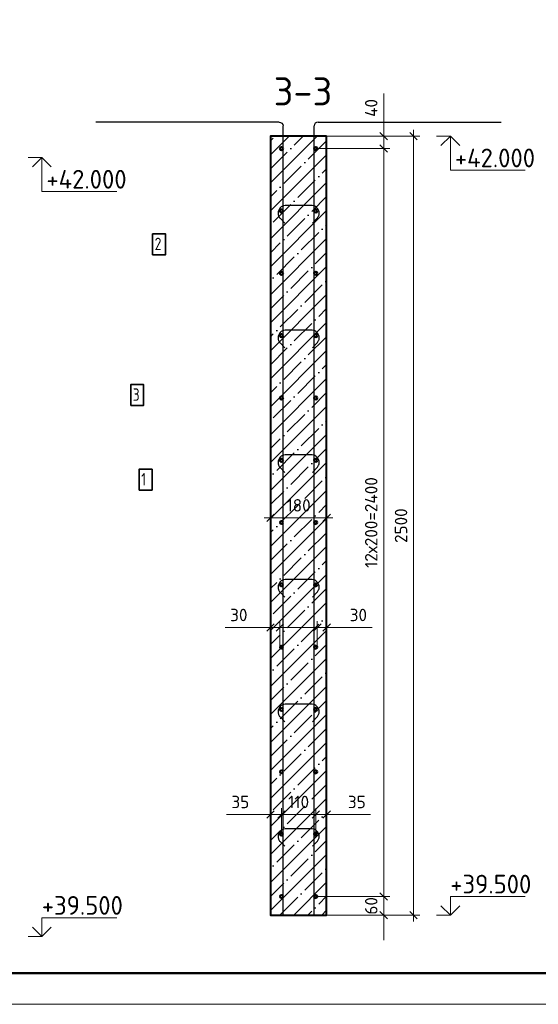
# Model space of a CAD drawing. Header units: millimetres. Extents: x -49773 to 2322955, y -3321 to 58485.
# Tile 569 of 580: x 2271933 to 2280252, y 6225 to 22022. Entities that reach past the tile are written whole.
import ezdxf

# ---------------------------------------------------------------- set-up
doc = ezdxf.new("R2010")
doc.units = ezdxf.units.MM
doc.header["$PDMODE"] = 65
for name, color, linetype, lineweight in [('Standard', 7, 'Continuous', 25), ('Арм.стержн. вертикальными 1', 22, 'Continuous', 35), ('Арм.стержн. Доп. арматура', 180, 'Continuous', 35), ('Арм.стержн.горизонт. 1', 180, 'Continuous', 35), ('Высотная отметки_ общее', 7, 'Continuous', 13), ('Основная', 7, 'Continuous', 40), ('СПДС_РАЗМЕРЫ', 152, 'Continuous', 25)]:
    doc.layers.add(name, color=color, linetype=linetype, lineweight=lineweight)
doc.layers.add('Арм.стержн.Стяжки', color=7, linetype='Continuous', lineweight=35, true_color=0x501e0f)
doc.styles.add('ISOCPEUR', font='txt')
doc.dimstyles.new('__________2', dxfattribs={"dimtxt": 250, "dimasz": 200, "dimexe": 0, "dimexo": 0, "dimgap": 100, "dimtad": 1, "dimdec": 0, "dimrnd": 1, "dimzin": 12, "dimdsep": 46, "dimtxsty": 'ISOCPEUR', "dimblk": 'ALL_ML_STRICH', "dimblk1": 'ALL_ML_STRICH', "dimblk2": 'ALL_ML_STRICH', "dimsah": 1, "dimcen": 0, "dimclrd": 7, "dimclre": 7, "dimclrt": 7, "dimadec": 0, "dimazin": 0, "dimtfac": 1, "dimtdec": 0, "dimtmove": 1, "dimatfit": 3, "dimfxl": 0, "dimtzin": 0, "dimlwd": 0, "dimlwe": 13, "dimarcsym": 0})

# ---------------------------------------------------------------- blocks, each defined once
blk = doc.blocks.new('ALL_ML_STRICH')
at = {"color": 0, "linetype": 'ByBlock', "lineweight": -2}
for p, q in [((-1, 0), (0.5, 0)), ((-0.3, -0.3), (0.3, 0.3)), ((0, -0.5), (0, 0.5))]:
    blk.add_line(p, q, dxfattribs=at)
blk = doc.blocks.new('*D1144')
at = {"layer": 'Defpoints', "color": 0}
for p in [(2275957, 9271), (2275957, 8942), (2276132, 8954)]:
    blk.add_point(p, dxfattribs=at)
at = {"layer": 'СПДС_РАЗМЕРЫ', "color": 7, "lineweight": 0}
for p, q in [((2275957, 9271), (2275253, 9271)), ((2275757, 9271), (2275557, 9271)), ((2276132, 9271), (2275957, 9271)), ((2276332, 9271), (2276532, 9271))]:
    blk.add_line(p, q, dxfattribs=at)
at = {"layer": 'СПДС_РАЗМЕРЫ', "color": 7, "lineweight": 13}
for p, q in [((2275957, 8942), (2275957, 9271)), ((2276132, 8954), (2276132, 9271))]:
    blk.add_line(p, q, dxfattribs=at)
at = {"layer": 'СПДС_РАЗМЕРЫ', "color": 7, "lineweight": 0, "xscale": 200, "yscale": 200, "zscale": 200}
blk.add_blockref('ALL_ML_STRICH', (2275957, 9271), dxfattribs=at)
at = {"layer": 'СПДС_РАЗМЕРЫ', "color": 7, "lineweight": 0, "xscale": 200, "yscale": 200, "zscale": 200, "rotation": 180}
blk.add_blockref('ALL_ML_STRICH', (2276132, 9271), dxfattribs=at)
at = {"layer": 'СПДС_РАЗМЕРЫ', "color": 7, "insert": (2275473, 9471), "char_height": 200, "attachment_point": 5, "style": 'ISOCPEUR'}
blk.add_mtext('35', dxfattribs=at)
blk = doc.blocks.new('*D1145')
at = {"layer": 'Defpoints', "color": 0}
for p in [(2276857, 9271), (2276682, 8954), (2276857, 8942)]:
    blk.add_point(p, dxfattribs=at)
at = {"layer": 'СПДС_РАЗМЕРЫ', "color": 7, "lineweight": 0}
for p, q in [((2276482, 9271), (2276282, 9271)), ((2276682, 9271), (2276857, 9271)), ((2276857, 9271), (2277561, 9271)), ((2277057, 9271), (2277257, 9271))]:
    blk.add_line(p, q, dxfattribs=at)
at = {"layer": 'СПДС_РАЗМЕРЫ', "color": 7, "lineweight": 13}
for p, q in [((2276682, 8954), (2276682, 9271)), ((2276857, 8942), (2276857, 9271))]:
    blk.add_line(p, q, dxfattribs=at)
at = {"layer": 'СПДС_РАЗМЕРЫ', "color": 7, "lineweight": 0, "xscale": 200, "yscale": 200, "zscale": 200}
blk.add_blockref('ALL_ML_STRICH', (2276682, 9271), dxfattribs=at)
at = {"layer": 'СПДС_РАЗМЕРЫ', "color": 7, "lineweight": 0, "xscale": 200, "yscale": 200, "zscale": 200, "rotation": 180}
blk.add_blockref('ALL_ML_STRICH', (2276857, 9271), dxfattribs=at)
at = {"layer": 'СПДС_РАЗМЕРЫ', "color": 7, "insert": (2277341, 9471), "char_height": 200, "attachment_point": 5, "style": 'ISOCPEUR'}
blk.add_mtext('35', dxfattribs=at)
blk = doc.blocks.new('*D1146')
at = {"layer": 'Defpoints', "color": 0}
for p in [(2276132, 9271), (2276132, 8954), (2276682, 8954)]:
    blk.add_point(p, dxfattribs=at)
at = {"layer": 'СПДС_РАЗМЕРЫ', "color": 7, "lineweight": 0}
for p, q in [((2275932, 9271), (2275732, 9271)), ((2276682, 9271), (2276132, 9271)), ((2276882, 9271), (2277082, 9271))]:
    blk.add_line(p, q, dxfattribs=at)
at = {"layer": 'СПДС_РАЗМЕРЫ', "color": 7, "lineweight": 13}
for p, q in [((2276132, 8954), (2276132, 9271)), ((2276682, 8954), (2276682, 9271))]:
    blk.add_line(p, q, dxfattribs=at)
at = {"layer": 'СПДС_РАЗМЕРЫ', "color": 7, "lineweight": 0, "xscale": 200, "yscale": 200, "zscale": 200}
blk.add_blockref('ALL_ML_STRICH', (2276132, 9271), dxfattribs=at)
at = {"layer": 'СПДС_РАЗМЕРЫ', "color": 7, "lineweight": 0, "xscale": 200, "yscale": 200, "zscale": 200, "rotation": 180}
blk.add_blockref('ALL_ML_STRICH', (2276682, 9271), dxfattribs=at)
at = {"layer": 'СПДС_РАЗМЕРЫ', "color": 7, "insert": (2276407, 9471), "char_height": 200, "attachment_point": 5, "style": 'ISOCPEUR'}
blk.add_mtext('110', dxfattribs=at)
blk = doc.blocks.new('*D1147')
at = {"layer": 'Defpoints', "color": 0}
for p in [(2275957, 12271), (2275957, 11942), (2276107, 11953)]:
    blk.add_point(p, dxfattribs=at)
at = {"layer": 'СПДС_РАЗМЕРЫ', "color": 7, "lineweight": 0}
for p, q in [((2275957, 12271), (2275228, 12271)), ((2275757, 12271), (2275557, 12271)), ((2276107, 12271), (2275957, 12271)), ((2276307, 12271), (2276507, 12271))]:
    blk.add_line(p, q, dxfattribs=at)
at = {"layer": 'СПДС_РАЗМЕРЫ', "color": 7, "lineweight": 13}
for p, q in [((2275957, 11942), (2275957, 12271)), ((2276107, 11953), (2276107, 12271))]:
    blk.add_line(p, q, dxfattribs=at)
at = {"layer": 'СПДС_РАЗМЕРЫ', "color": 7, "lineweight": 0, "xscale": 200, "yscale": 200, "zscale": 200}
blk.add_blockref('ALL_ML_STRICH', (2275957, 12271), dxfattribs=at)
at = {"layer": 'СПДС_РАЗМЕРЫ', "color": 7, "lineweight": 0, "xscale": 200, "yscale": 200, "zscale": 200, "rotation": 180}
blk.add_blockref('ALL_ML_STRICH', (2276107, 12271), dxfattribs=at)
at = {"layer": 'СПДС_РАЗМЕРЫ', "color": 7, "insert": (2275448, 12471), "char_height": 200, "attachment_point": 5, "style": 'ISOCPEUR'}
blk.add_mtext('30', dxfattribs=at)
blk = doc.blocks.new('*D1148')
at = {"layer": 'Defpoints', "color": 0}
for p in [(2276857, 12271), (2276707, 11953), (2276857, 11942)]:
    blk.add_point(p, dxfattribs=at)
at = {"layer": 'СПДС_РАЗМЕРЫ', "color": 7, "lineweight": 0}
for p, q in [((2276507, 12271), (2276307, 12271)), ((2276707, 12271), (2276857, 12271)), ((2276857, 12271), (2277586, 12271)), ((2277057, 12271), (2277257, 12271))]:
    blk.add_line(p, q, dxfattribs=at)
at = {"layer": 'СПДС_РАЗМЕРЫ', "color": 7, "lineweight": 13}
for p, q in [((2276707, 11953), (2276707, 12271)), ((2276857, 11942), (2276857, 12271))]:
    blk.add_line(p, q, dxfattribs=at)
at = {"layer": 'СПДС_РАЗМЕРЫ', "color": 7, "lineweight": 0, "xscale": 200, "yscale": 200, "zscale": 200}
blk.add_blockref('ALL_ML_STRICH', (2276707, 12271), dxfattribs=at)
at = {"layer": 'СПДС_РАЗМЕРЫ', "color": 7, "lineweight": 0, "xscale": 200, "yscale": 200, "zscale": 200, "rotation": 180}
blk.add_blockref('ALL_ML_STRICH', (2276857, 12271), dxfattribs=at)
at = {"layer": 'СПДС_РАЗМЕРЫ', "color": 7, "insert": (2277366, 12471), "char_height": 200, "attachment_point": 5, "style": 'ISOCPEUR'}
blk.add_mtext('30', dxfattribs=at)
blk = doc.blocks.new('*D1149')
at = {"layer": 'Defpoints', "color": 0}
for p in [(2275957, 14030), (2275957, 13713), (2276857, 13713)]:
    blk.add_point(p, dxfattribs=at)
at = {"layer": 'СПДС_РАЗМЕРЫ', "color": 7, "lineweight": 13}
for p, q in [((2275957, 13713), (2275957, 14030)), ((2276857, 13713), (2276857, 14030))]:
    blk.add_line(p, q, dxfattribs=at)
at = {"layer": 'СПДС_РАЗМЕРЫ', "color": 7, "lineweight": 0}
blk.add_line((2276657, 14030), (2276157, 14030), dxfattribs=at)
at = {"layer": 'СПДС_РАЗМЕРЫ', "color": 7, "lineweight": 0, "xscale": 200, "yscale": 200, "zscale": 200, "rotation": 180}
blk.add_blockref('ALL_ML_STRICH', (2275957, 14030), dxfattribs=at)
at = {"layer": 'СПДС_РАЗМЕРЫ', "color": 7, "lineweight": 0, "xscale": 200, "yscale": 200, "zscale": 200}
blk.add_blockref('ALL_ML_STRICH', (2276857, 14030), dxfattribs=at)
at = {"layer": 'СПДС_РАЗМЕРЫ', "color": 7, "insert": (2276407, 14230), "char_height": 200, "attachment_point": 5, "style": 'ISOCPEUR'}
blk.add_mtext('180', dxfattribs=at)
blk = doc.blocks.new('*D1150')
at = {"layer": 'Defpoints', "color": 0}
for p in [(2276682, 7954), (2276857, 7654), (2277772, 7654)]:
    blk.add_point(p, dxfattribs=at)
at = {"layer": 'СПДС_РАЗМЕРЫ', "color": 7, "lineweight": 0}
for p, q in [((2277772, 8154), (2277772, 8354)), ((2277772, 7954), (2277772, 7654)), ((2277772, 7454), (2277772, 7254))]:
    blk.add_line(p, q, dxfattribs=at)
at = {"layer": 'СПДС_РАЗМЕРЫ', "color": 7, "lineweight": 13}
for p, q in [((2276682, 7954), (2277772, 7954)), ((2276857, 7654), (2277772, 7654))]:
    blk.add_line(p, q, dxfattribs=at)
at = {"layer": 'СПДС_РАЗМЕРЫ', "color": 7, "lineweight": 0, "xscale": 200, "yscale": 200, "zscale": 200}
for p, rotation in [((2277772, 7954), 270), ((2277772, 7654), 90)]:
    blk.add_blockref('ALL_ML_STRICH', p, dxfattribs=dict(at, rotation=rotation))
at = {"layer": 'СПДС_РАЗМЕРЫ', "color": 7, "insert": (2277572, 7804), "char_height": 200, "attachment_point": 5, "rotation": 90, "style": 'ISOCPEUR'}
blk.add_mtext('60', dxfattribs=at)
blk = doc.blocks.new('*D1151')
at = {"layer": 'Defpoints', "color": 0}
for p in [(2276682, 19954), (2276857, 7954), (2277772, 7954)]:
    blk.add_point(p, dxfattribs=at)
at = {"layer": 'СПДС_РАЗМЕРЫ', "color": 7, "lineweight": 13}
for p, q in [((2276682, 19954), (2277772, 19954)), ((2276857, 7954), (2277772, 7954))]:
    blk.add_line(p, q, dxfattribs=at)
at = {"layer": 'СПДС_РАЗМЕРЫ', "color": 7, "lineweight": 0}
blk.add_line((2277772, 19754), (2277772, 8154), dxfattribs=at)
at = {"layer": 'СПДС_РАЗМЕРЫ', "color": 7, "lineweight": 0, "xscale": 200, "yscale": 200, "zscale": 200}
for p, rotation in [((2277772, 19954), 90), ((2277772, 7954), 270)]:
    blk.add_blockref('ALL_ML_STRICH', p, dxfattribs=dict(at, rotation=rotation))
at = {"layer": 'СПДС_РАЗМЕРЫ', "color": 7, "insert": (2277572, 13954), "char_height": 200, "attachment_point": 5, "rotation": 90, "style": 'ISOCPEUR'}
blk.add_mtext('12х200=2400', dxfattribs=at)
blk = doc.blocks.new('*D1152')
at = {"layer": 'Defpoints', "color": 0}
for p in [(2276857, 20154), (2277772, 20154), (2276682, 19954)]:
    blk.add_point(p, dxfattribs=at)
at = {"layer": 'СПДС_РАЗМЕРЫ', "color": 7, "lineweight": 0}
for p, q in [((2277772, 20154), (2277772, 20836)), ((2277772, 20354), (2277772, 20554)), ((2277772, 19954), (2277772, 20154)), ((2277772, 19754), (2277772, 19554))]:
    blk.add_line(p, q, dxfattribs=at)
at = {"layer": 'СПДС_РАЗМЕРЫ', "color": 7, "lineweight": 13}
for p, q in [((2276857, 20154), (2277772, 20154)), ((2276682, 19954), (2277772, 19954))]:
    blk.add_line(p, q, dxfattribs=at)
at = {"layer": 'СПДС_РАЗМЕРЫ', "color": 7, "lineweight": 0, "xscale": 200, "yscale": 200, "zscale": 200}
for p, rotation in [((2277772, 20154), 270), ((2277772, 19954), 90)]:
    blk.add_blockref('ALL_ML_STRICH', p, dxfattribs=dict(at, rotation=rotation))
at = {"layer": 'СПДС_РАЗМЕРЫ', "color": 7, "insert": (2277572, 20606), "char_height": 200, "attachment_point": 5, "rotation": 90, "style": 'ISOCPEUR'}
blk.add_mtext('40', dxfattribs=at)
blk = doc.blocks.new('*D1153')
at = {"layer": 'Defpoints', "color": 0}
for p in [(2276857, 20154), (2278250, 20154), (2276857, 7654)]:
    blk.add_point(p, dxfattribs=at)
at = {"layer": 'СПДС_РАЗМЕРЫ', "color": 7, "lineweight": 13}
for p, q in [((2276857, 20154), (2278250, 20154)), ((2276857, 7654), (2278250, 7654))]:
    blk.add_line(p, q, dxfattribs=at)
at = {"layer": 'СПДС_РАЗМЕРЫ', "color": 7, "lineweight": 0}
blk.add_line((2278250, 7854), (2278250, 19954), dxfattribs=at)
at = {"layer": 'СПДС_РАЗМЕРЫ', "color": 7, "lineweight": 0, "xscale": 200, "yscale": 200, "zscale": 200}
for p, rotation in [((2278250, 20154), 90), ((2278250, 7654), 270)]:
    blk.add_blockref('ALL_ML_STRICH', p, dxfattribs=dict(at, rotation=rotation))
at = {"layer": 'СПДС_РАЗМЕРЫ', "color": 7, "insert": (2278050, 13904), "char_height": 200, "attachment_point": 5, "rotation": 90, "style": 'ISOCPEUR'}
blk.add_mtext('2500', dxfattribs=at)

msp = doc.modelspace()

# ---------------------------------------------------------------- hatches: boundary and pattern name
h = msp.add_hatch()
h.set_pattern_fill('ANSI35', color=254, scale=50)
h.set_pattern_definition([(45, (869356.32, 78382), (-224.5064, 224.5064), []), (45, (869580.83, 78382), (-224.5064, 224.5064), [396.875, -79.375, 0, -79.375])])
h.paths.add_polyline_path([(2275957.1, 7653.7), (2275957.1, 20153.7), (2276857.1, 20153.7), (2276857.1, 7653.7)])

# ---------------------------------------------------------------- linework, layer by layer
at = {"layer": 'Standard', "color": 7, "linetype": 'Continuous', "lineweight": 13, "transparency": 33554687}
msp.add_lwpolyline([(2259954.9, 6224.7), (2301954.9, 6224.7), (2301954.9, 35924.7), (2259954.9, 35924.7), (2259954.9, 6224.7)], close=True, dxfattribs=at)
at = {"layer": 'Standard', "color": 7, "linetype": 'Continuous', "lineweight": 50, "transparency": 33554687}
msp.add_lwpolyline([(2261954.9, 35424.7), (2301454.9, 35424.7), (2301454.9, 6724.7), (2261954.9, 6724.7), (2261954.9, 35424.7)], close=True, dxfattribs=at)
at = {"layer": 'Арм.стержн. вертикальными 1', "color": 4, "linetype": 'Continuous', "lineweight": 25, "transparency": 33554687}
for p, q in [((2276094.6, 20378.7), (2273157.1, 20378.7)), ((2276719.6, 20378.7), (2279657.1, 20378.7)), ((2276157.1, 7653.7), (2276157.1, 20316.2)), ((2276657.1, 7653.7), (2276657.1, 20316.2))]:
    msp.add_line(p, q, dxfattribs=at)
at = {"layer": 'Арм.стержн. вертикальными 1', "color": 4, "linetype": 'Continuous', "lineweight": 25, "transparency": 33554687, "extrusion": (0, 0, -1)}
msp.add_arc((-2276094.6, 20316.2), 62.5, 90, 180, dxfattribs=at)
at = {"layer": 'Арм.стержн. вертикальными 1', "color": 4, "linetype": 'Continuous', "lineweight": 25, "transparency": 33554687}
msp.add_arc((2276719.6, 20316.2), 62.5, 90, 180, dxfattribs=at)
at = {"layer": 'Арм.стержн. Доп. арматура', "color": 7, "linetype": 'Continuous', "lineweight": 35, "transparency": 33554687}
for points in [[(2274065.4, 18251.5), (2274272.1, 18251.5), (2274272.1, 18584.8), (2274065.4, 18584.8), (2274065.4, 18251.5)], [(2273713.6, 15833.4), (2273920.3, 15833.4), (2273920.3, 16166.7), (2273713.6, 16166.7), (2273713.6, 15833.4)], [(2273848.8, 14475), (2274055.5, 14475), (2274055.5, 14808.3), (2273848.8, 14808.3), (2273848.8, 14475)]]:
    msp.add_lwpolyline(points, dxfattribs=at)
at = {"layer": 'Арм.стержн.горизонт. 1', "color": 4, "linetype": 'Continuous', "lineweight": 50, "transparency": 33554687}
for centre in [(2276132.1, 19953.7), (2276682.1, 19953.7), (2276132.1, 18953.7), (2276682.1, 18953.7), (2276132.1, 17953.7), (2276682.1, 17953.7), (2276132.1, 16953.7), (2276682.1, 16953.7), (2276132.1, 15953.7), (2276682.1, 15953.7), (2276132.1, 14953.7), (2276682.1, 14953.7), (2276132.1, 13953.7), (2276682.1, 13953.7), (2276132.1, 12953.7), (2276682.1, 12953.7), (2276132.1, 11953.7), (2276682.1, 11953.7), (2276132.1, 10953.7), (2276682.1, 10953.7), (2276132.1, 9953.7), (2276682.1, 9953.7), (2276132.1, 8953.7), (2276682.1, 8953.7), (2276132.1, 7953.7), (2276682.1, 7953.7)]:
    msp.add_circle(centre, 25, dxfattribs=at)
at = {"layer": 'Арм.стержн.Стяжки', "color": 40, "linetype": 'Continuous', "lineweight": 25, "transparency": 33554687}
for points in [[(2276628.3, 18759.3), (2276703.9, 18835), (2276711.2, 18843.3), (2276717.7, 18852.4), (2276723.4, 18862.1), (2276728.1, 18872.1), (2276731.8, 18882.4), (2276734.7, 18893.3), (2276736.4, 18904.4), (2276737.2, 18915.4), (2276737.2, 18923.2), (2276734.3, 18944.5), (2276727.1, 18966.3), (2276715.8, 18986.4), (2276702.1, 19002.8), (2276685.6, 19016.6), (2276665.5, 19027.8), (2276643.7, 19035), (2276622.4, 19038), (2276192, 19038), (2276170.7, 19035), (2276148.9, 19027.8), (2276128.8, 19016.6), (2276112.4, 19002.8), (2276098.6, 18986.4), (2276087.4, 18966.3), (2276080.2, 18944.5), (2276077.2, 18923.2), (2276077.2, 18915.4), (2276078, 18904.4), (2276079.8, 18893.3), (2276082.6, 18882.4), (2276086.3, 18872.1), (2276091, 18862.1), (2276096.7, 18852.4), (2276103.3, 18843.3), (2276110.5, 18835), (2276186.2, 18759.3)], [(2276628.3, 16759.3), (2276703.9, 16835), (2276711.2, 16843.3), (2276717.7, 16852.4), (2276723.4, 16862.1), (2276728.1, 16872.1), (2276731.8, 16882.4), (2276734.7, 16893.3), (2276736.4, 16904.4), (2276737.2, 16915.4), (2276737.2, 16923.2), (2276734.3, 16944.5), (2276727.1, 16966.3), (2276715.8, 16986.4), (2276702.1, 17002.8), (2276685.6, 17016.6), (2276665.5, 17027.8), (2276643.7, 17035), (2276622.4, 17038), (2276192, 17038), (2276170.7, 17035), (2276148.9, 17027.8), (2276128.8, 17016.6), (2276112.4, 17002.8), (2276098.6, 16986.4), (2276087.4, 16966.3), (2276080.2, 16944.5), (2276077.2, 16923.2), (2276077.2, 16915.4), (2276078, 16904.4), (2276079.8, 16893.3), (2276082.6, 16882.4), (2276086.3, 16872.1), (2276091, 16862.1), (2276096.7, 16852.4), (2276103.3, 16843.3), (2276110.5, 16835), (2276186.2, 16759.3)], [(2276628.3, 14759.3), (2276703.9, 14835), (2276711.2, 14843.3), (2276717.7, 14852.4), (2276723.4, 14862.1), (2276728.1, 14872.1), (2276731.8, 14882.4), (2276734.7, 14893.3), (2276736.4, 14904.4), (2276737.2, 14915.4), (2276737.2, 14923.2), (2276734.3, 14944.5), (2276727.1, 14966.3), (2276715.8, 14986.4), (2276702.1, 15002.8), (2276685.6, 15016.6), (2276665.5, 15027.8), (2276643.7, 15035), (2276622.4, 15038), (2276192, 15038), (2276170.7, 15035), (2276148.9, 15027.8), (2276128.8, 15016.6), (2276112.4, 15002.8), (2276098.6, 14986.4), (2276087.4, 14966.3), (2276080.2, 14944.5), (2276077.2, 14923.2), (2276077.2, 14915.4), (2276078, 14904.4), (2276079.8, 14893.3), (2276082.6, 14882.4), (2276086.3, 14872.1), (2276091, 14862.1), (2276096.7, 14852.4), (2276103.3, 14843.3), (2276110.5, 14835), (2276186.2, 14759.3)], [(2276628.3, 12759.3), (2276703.9, 12835), (2276711.2, 12843.3), (2276717.7, 12852.4), (2276723.4, 12862.1), (2276728.1, 12872.1), (2276731.8, 12882.4), (2276734.7, 12893.3), (2276736.4, 12904.4), (2276737.2, 12915.4), (2276737.2, 12923.2), (2276734.3, 12944.5), (2276727.1, 12966.3), (2276715.8, 12986.4), (2276702.1, 13002.8), (2276685.6, 13016.6), (2276665.5, 13027.8), (2276643.7, 13035), (2276622.4, 13038), (2276192, 13038), (2276170.7, 13035), (2276148.9, 13027.8), (2276128.8, 13016.6), (2276112.4, 13002.8), (2276098.6, 12986.4), (2276087.4, 12966.3), (2276080.2, 12944.5), (2276077.2, 12923.2), (2276077.2, 12915.4), (2276078, 12904.4), (2276079.8, 12893.3), (2276082.6, 12882.4), (2276086.3, 12872.1), (2276091, 12862.1), (2276096.7, 12852.4), (2276103.3, 12843.3), (2276110.5, 12835), (2276186.2, 12759.3)], [(2276628.3, 10759.3), (2276703.9, 10835), (2276711.2, 10843.3), (2276717.7, 10852.4), (2276723.4, 10862.1), (2276728.1, 10872.1), (2276731.8, 10882.4), (2276734.7, 10893.3), (2276736.4, 10904.4), (2276737.2, 10915.4), (2276737.2, 10923.2), (2276734.3, 10944.5), (2276727.1, 10966.3), (2276715.8, 10986.4), (2276702.1, 11002.8), (2276685.6, 11016.6), (2276665.5, 11027.8), (2276643.7, 11035), (2276622.4, 11038), (2276192, 11038), (2276170.7, 11035), (2276148.9, 11027.8), (2276128.8, 11016.6), (2276112.4, 11002.8), (2276098.6, 10986.4), (2276087.4, 10966.3), (2276080.2, 10944.5), (2276077.2, 10923.2), (2276077.2, 10915.4), (2276078, 10904.4), (2276079.8, 10893.3), (2276082.6, 10882.4), (2276086.3, 10872.1), (2276091, 10862.1), (2276096.7, 10852.4), (2276103.3, 10843.3), (2276110.5, 10835), (2276186.2, 10759.3)], [(2276628.3, 8759.3), (2276703.9, 8835), (2276711.2, 8843.3), (2276717.7, 8852.4), (2276723.4, 8862.1), (2276728.1, 8872.1), (2276731.8, 8882.4), (2276734.7, 8893.3), (2276736.4, 8904.4), (2276737.2, 8915.4), (2276737.2, 8923.2), (2276734.3, 8944.5), (2276727.1, 8966.3), (2276715.8, 8986.4), (2276702.1, 9002.8), (2276685.6, 9016.6), (2276665.5, 9027.8), (2276643.7, 9035), (2276622.4, 9038), (2276192, 9038), (2276170.7, 9035), (2276148.9, 9027.8), (2276128.8, 9016.6), (2276112.4, 9002.8), (2276098.6, 8986.4), (2276087.4, 8966.3), (2276080.2, 8944.5), (2276077.2, 8923.2), (2276077.2, 8915.4), (2276078, 8904.4), (2276079.8, 8893.3), (2276082.6, 8882.4), (2276086.3, 8872.1), (2276091, 8862.1), (2276096.7, 8852.4), (2276103.3, 8843.3), (2276110.5, 8835), (2276186.2, 8759.3)]]:
    msp.add_lwpolyline(points, dxfattribs=at)
at = {"layer": 'Высотная отметки_ общее', "color": 7, "linetype": 'Continuous', "lineweight": 13, "transparency": 33554687}
for p, q in [((2278841.3, 20153.7), (2278620.8, 20153.7)), ((2278841.3, 20153.7), (2278691.2, 20003.6)), ((2278841.3, 20153.7), (2278991.2, 20003.6)), ((2278841.3, 20153.7), (2278841.3, 19608.6)), ((2278841.3, 20153.7), (2278841.3, 20153.7)), ((2278841.3, 20153.7), (2278841.3, 20153.7)), ((2278841.3, 20153.7), (2278841.3, 20153.7)), ((2278841.3, 20153.7), (2278841.3, 20153.7)), ((2272289.1, 19811.6), (2272068.7, 19811.6)), ((2272289.1, 19811.6), (2272139.1, 19661.6)), ((2272289.1, 19811.6), (2272439.1, 19661.6)), ((2272289.1, 19811.6), (2272289.1, 19266.6)), ((2272289.1, 19811.6), (2272289.1, 19811.6)), ((2272289.1, 19811.6), (2272289.1, 19811.6)), ((2272289.1, 19811.6), (2272289.1, 19811.6)), ((2272289.1, 19811.6), (2272289.1, 19811.6)), ((2278841.3, 19608.6), (2280041.3, 19608.6)), ((2272289.1, 19266.6), (2273489.1, 19266.6)), ((2278841.2, 7653.7), (2278841.2, 7953.7)), ((2278841.2, 7953.7), (2280041.2, 7953.7)), ((2278841.2, 7653.7), (2278691.2, 7803.7)), ((2278841.2, 7653.7), (2278991.2, 7803.7)), ((2272289.1, 7311.6), (2272289.1, 7611.6)), ((2272289.1, 7611.6), (2273489.1, 7611.6)), ((2278841.2, 7653.7), (2278620.8, 7653.7)), ((2278841.2, 7653.7), (2278841.2, 7653.7)), ((2278841.2, 7653.7), (2278841.2, 7653.7)), ((2278841.2, 7653.7), (2278841.2, 7653.7)), ((2278841.2, 7653.7), (2278841.2, 7653.7)), ((2272289.1, 7311.6), (2272139.1, 7461.6)), ((2272289.1, 7311.6), (2272439.1, 7461.6)), ((2272289.1, 7311.6), (2272068.7, 7311.6)), ((2272289.1, 7311.6), (2272289.1, 7311.6)), ((2272289.1, 7311.6), (2272289.1, 7311.6)), ((2272289.1, 7311.6), (2272289.1, 7311.6)), ((2272289.1, 7311.6), (2272289.1, 7311.6))]:
    msp.add_line(p, q, dxfattribs=at)
at = {"layer": 'Основная'}
msp.add_lwpolyline([(2276857.1, 20153.7), (2275957.1, 20153.7), (2275957.1, 7653.7), (2276857.1, 7653.7)], close=True, dxfattribs=at)

# ---------------------------------------------------------------- texts
at = {"layer": 'Standard', "color": 7, "linetype": 'Continuous', "lineweight": 13, "transparency": 33554687, "insert": (2276476.4, 21096.9), "char_height": 450, "width": 9452.493, "attachment_point": 2, "style": 'ISOCPEUR'}
msp.add_mtext('3-3', dxfattribs=at)
at = {"layer": 'Арм.стержн. Доп. арматура', "color": 7, "linetype": 'Continuous', "lineweight": 25, "transparency": 33554687, "char_height": 200, "width": 217.601, "attachment_point": 7, "style": 'ISOCPEUR'}
for s, insert in [('{\\W0.7800;2}', (2274098.7, 18324.8)), ('{\\W0.7800;3}', (2273746.9, 15906.7)), ('{\\W0.7800;1}', (2273882.1, 14548.3))]:
    msp.add_mtext(s, dxfattribs=dict(at, insert=insert))
at = {"layer": 'Высотная отметки_ общее', "color": 7, "linetype": 'Continuous', "lineweight": 25, "transparency": 33554687, "char_height": 300, "width": 1492.381, "attachment_point": 7, "style": 'ISOCPEUR'}
for s, insert in [('{\\W0.9600;+42.000}', (2278914, 19653.8)), ('{\\W0.9600;+42.000}', (2272361.9, 19311.7)), ('{\\W0.9600;+39.500}', (2278840.1, 8003.7)), ('{\\W0.9600;+39.500}', (2272287.9, 7661.6))]:
    msp.add_mtext(s, dxfattribs=dict(at, insert=insert))

# ---------------------------------------------------------------- dimensions: what is measured, and where the dimension line sits
at = {"layer": 'СПДС_РАЗМЕРЫ'}
for base, p1, p2, angle, picture, middle in [((2277771.9, 20153.7), (2276682.1, 19953.7), (2276857.1, 20153.7), 270, '*D1152', (2277776.2, 20605.9)), ((2275957.1, 14030.1), (2276857.1, 13712.7), (2275957.1, 13712.7), 180, '*D1149', (2276407.1, 14030.1)), ((2275957.1, 12270.9), (2276107.1, 11953.4), (2275957.1, 11942.3), 180, '*D1147', (2275447.8, 12188.7)), ((2276857.1, 12270.9), (2276707.1, 11953.4), (2276857.1, 11942.3), 0, '*D1148', (2277366.3, 12188.7)), ((2275957.1, 9271.1), (2276132.1, 8953.7), (2275957.1, 8942.5), 180, '*D1144', (2275472.8, 9188.9)), ((2276132.1, 9271.1), (2276682.1, 8953.7), (2276132.1, 8953.7), 180, '*D1146', (2276407.1, 9271.1)), ((2276857.1, 9271.1), (2276682.1, 8953.7), (2276857.1, 8942.5), 0, '*D1145', (2277341.3, 9188.9)), ((2277771.9, 7653.7), (2276682.1, 7953.7), (2276857.1, 7653.7), 90, '*D1150', (2277771.9, 7803.7))]:
    dim = msp.add_linear_dim(base=base, p1=p1, p2=p2, angle=angle, dimstyle='__________2', override={"dimtxt": 200, "dimlfac": 0.2}, dxfattribs=at)
    dim.commit()
    dim.dimension.update_dxf_attribs({"geometry": picture, "text_midpoint": middle, "dimtype": 160})
dim = msp.add_linear_dim(base=(2278249.8, 20153.7), p1=(2276857.1, 7653.7), p2=(2276857.1, 20153.7), angle=90, dimstyle='__________2', override={"dimtxt": 200, "dimlfac": 0.2}, dxfattribs=at)
dim.commit()
dim.dimension.update_dxf_attribs({"geometry": '*D1153', "text_midpoint": (2278049.8, 13903.7)})
dim = msp.add_linear_dim(base=(2277771.9, 7953.7), p1=(2276682.1, 19953.7), p2=(2276857.1, 7953.7), angle=90, text='12х200=2400', dimstyle='__________2', override={"dimtxt": 200, "dimlfac": 0.2}, dxfattribs=at)
dim.commit()
dim.dimension.update_dxf_attribs({"geometry": '*D1151', "text_midpoint": (2277771.9, 13953.7), "dimtype": 160})

doc.saveas('drawing.dxf')
